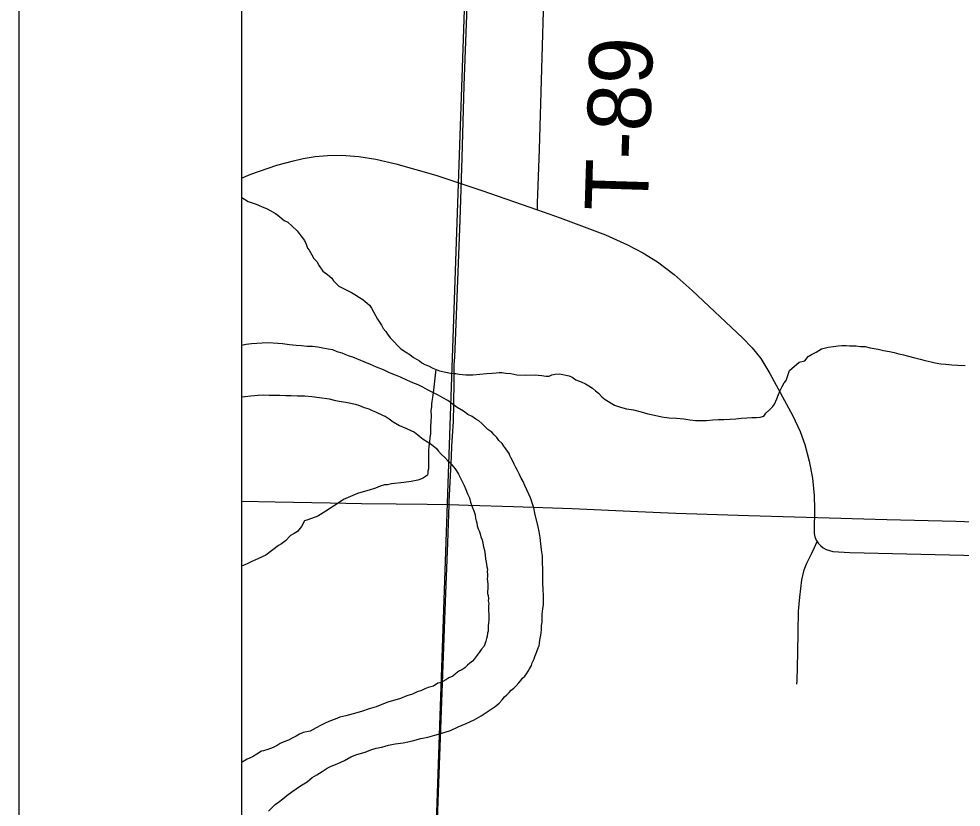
# Model space of a CAD drawing. Extents: x 2.4 to 73.1, y 4.5 to 25.6.
# Drawn here: x 41.8585 to 42.2821, y 21.2652 to 21.6195 of the extents above; entities that cross this region are included whole.
import ezdxf

# ---------------------------------------------------------------- set-up
doc = ezdxf.new("R2010")
doc.units = 0
for name, color, linetype in [('GM_X_County_Road', 7, 'Continuous'), ('GM_X_Interchange_Ramps', 7, 'Continuous'), ('GM_X_Major_River', 7, 'Continuous'), ('GM_X_Minor_River', 7, 'Continuous'), ('GM_X_Section', 7, 'Continuous'), ('GM_X_Township_Road', 7, 'Continuous'), ('GM_X_Township_Road_Text', 7, 'Continuous'), ('GM_X_US_Shield', 7, 'Continuous'), ('SH_Cut_Line', 7, 'Continuous'), ('SH_Data', 7, 'Continuous')]:
    doc.layers.add(name, color=color, linetype=linetype)

msp = doc.modelspace()

# ---------------------------------------------------------------- linework, layer by layer
at = {"layer": 'GM_X_County_Road'}
for points in [[(41.95853, 21.40264), (41.97368, 21.40234), (41.99853, 21.40192), (42.0125, 21.40166), (42.02805, 21.40154), (42.04203, 21.40141), (42.05192, 21.40116)], [(42.05192, 21.40116), (42.06067, 21.40094), (42.08086, 21.40034), (42.10727, 21.39933), (42.13678, 21.39807), (42.15385, 21.39732), (42.16784, 21.39689), (42.18647, 21.3963), (42.24864, 21.39444), (42.27973, 21.39368), (42.29144, 21.39324)]]:
    msp.add_lwpolyline(points, dxfattribs=at)
at = {"layer": 'GM_X_Interchange_Ramps'}
msp.add_lwpolyline([(41.95853, 21.67404), (41.95853, 18.63614)], dxfattribs=at)
at = {"layer": 'GM_X_Major_River'}
for points in [[(42.09371, 21.34835), (42.09374, 21.34987), (42.09379, 21.35196), (42.09403, 21.35424), (42.09427, 21.35632), (42.09431, 21.35803), (42.09436, 21.36012), (42.09424, 21.36317), (42.0941, 21.36564), (42.09398, 21.36888), (42.09406, 21.37211), (42.09394, 21.37515), (42.09382, 21.3782), (42.09349, 21.38087), (42.09317, 21.38353), (42.09286, 21.38639), (42.09235, 21.38907), (42.09201, 21.39117), (42.09044, 21.39729), (42.08992, 21.39977), (42.08921, 21.40188), (42.0885, 21.40417), (42.08778, 21.4059), (42.08687, 21.40782), (42.08596, 21.40975), (42.08523, 21.41147), (42.08432, 21.41301), (42.08359, 21.41474), (42.08268, 21.41647), (42.08195, 21.41782), (42.08122, 21.41936), (42.08049, 21.42071), (42.07976, 21.42205), (42.07921, 21.42321), (42.07885, 21.42416), (42.07811, 21.42513), (42.07738, 21.42629), (42.07645, 21.42745), (42.07572, 21.42861), (42.07422, 21.42997), (42.0733, 21.43133), (42.07218, 21.43249), (42.07107, 21.43366), (42.06938, 21.43484), (42.06789, 21.43639), (42.06658, 21.43756), (42.06528, 21.43873), (42.06396, 21.43952), (42.06227, 21.4407), (42.06039, 21.4417), (42.05832, 21.44307), (42.05551, 21.44485), (42.05326, 21.44642), (42.05139, 21.44798), (42.04913, 21.44918), (42.04706, 21.45036), (42.04461, 21.45156), (42.04216, 21.45276), (42.04009, 21.45395), (42.03802, 21.45494), (42.03556, 21.45595), (42.03292, 21.45715), (42.03009, 21.45836), (42.02783, 21.45936), (42.02518, 21.46037), (42.02236, 21.46176), (42.01934, 21.46297), (42.01651, 21.46418), (42.00858, 21.4674), (42.00669, 21.46802), (42.00517, 21.46862), (42.00385, 21.46922), (42.00158, 21.46984), (41.99969, 21.47065), (41.99761, 21.47107), (41.99514, 21.47151), (41.99287, 21.47194), (41.99058, 21.47218), (41.98811, 21.47224), (41.98564, 21.47249), (41.98317, 21.47273), (41.98012, 21.47299), (41.97708, 21.47344), (41.9729, 21.47373), (41.97023, 21.47379), (41.96794, 21.47365), (41.96546, 21.47352), (41.96317, 21.47338), (41.96069, 21.47306), (41.95859, 21.47272), (41.95853, 21.47271)], [(41.95853, 21.44952), (41.96016, 21.44968), (41.96283, 21.45), (41.96608, 21.45031), (41.96856, 21.45044), (41.97104, 21.45039), (41.97351, 21.45033), (41.9758, 21.45028), (41.97846, 21.45022), (41.98094, 21.45016), (41.9838, 21.4501), (41.98703, 21.45002), (41.99026, 21.44976), (41.99369, 21.4493)], [(41.99369, 21.4493), (41.99805, 21.44863), (42.0009, 21.448), (42.00336, 21.44756), (42.00545, 21.44713), (42.00773, 21.4467), (42.00962, 21.44628), (42.0117, 21.44566), (42.01378, 21.44485), (42.01586, 21.44423), (42.01737, 21.44344), (42.01888, 21.44283), (42.02001, 21.44224), (42.02114, 21.44183), (42.02227, 21.44123), (42.02322, 21.44083), (42.0249, 21.43965), (42.02678, 21.43828), (42.0296, 21.4367), (42.03243, 21.43549), (42.03469, 21.43449), (42.03639, 21.43369), (42.03789, 21.43251), (42.03882, 21.43173), (42.04032, 21.43056), (42.0422, 21.42937), (42.04389, 21.42838), (42.04632, 21.42643), (42.04706, 21.42527), (42.04855, 21.42371), (42.05004, 21.42235), (42.05134, 21.4208), (42.05228, 21.42002), (42.05321, 21.41905), (42.05469, 21.4173), (42.05524, 21.41634), (42.05616, 21.4148), (42.05689, 21.41326), (42.0578, 21.41153), (42.05871, 21.4098), (42.05943, 21.40788), (42.06015, 21.40596), (42.06106, 21.40423), (42.06159, 21.40232), (42.06231, 21.40021), (42.06302, 21.39829), (42.06356, 21.39657), (42.06371, 21.39504), (42.06407, 21.39389), (42.06443, 21.39294), (42.06459, 21.3916), (42.06494, 21.39026), (42.06549, 21.3893), (42.06584, 21.38796), (42.06619, 21.38662), (42.06673, 21.38528), (42.06708, 21.38375), (42.06742, 21.38222), (42.06777, 21.38069), (42.0681, 21.37859), (42.06825, 21.37669), (42.0686, 21.37535), (42.06876, 21.37421), (42.06893, 21.37325), (42.0691, 21.37211), (42.06907, 21.37097), (42.06924, 21.36982), (42.06921, 21.36868), (42.069, 21.36774), (42.06917, 21.36678), (42.06933, 21.36545), (42.0693, 21.36431), (42.06923, 21.36127), (42.0694, 21.36031), (42.06956, 21.35898), (42.06954, 21.35784), (42.0697, 21.3567), (42.06968, 21.35575), (42.06965, 21.35441), (42.06963, 21.35346), (42.06978, 21.35194), (42.06976, 21.3508), (42.06972, 21.34928), (42.06969, 21.34795), (42.06947, 21.34662), (42.06944, 21.34529), (42.06942, 21.34434), (42.06921, 21.3434), (42.06899, 21.34207), (42.06877, 21.34094), (42.06836, 21.33981), (42.06774, 21.33754), (42.06637, 21.33605), (42.06578, 21.33511), (42.0646, 21.33343), (42.06323, 21.33175), (42.06244, 21.33082), (42.06128, 21.32989), (42.06012, 21.32897), (42.05895, 21.32785), (42.05759, 21.32693)], [(41.97079, 21.26333), (41.97255, 21.26519), (41.97371, 21.2663), (41.97526, 21.26741), (41.9772, 21.26888), (41.97895, 21.27037), (41.98127, 21.27202), (41.98515, 21.27479), (41.98805, 21.27662), (41.99038, 21.27847), (41.9925, 21.27975), (41.99482, 21.28122), (41.99714, 21.28269), (41.99888, 21.2836), (42.00157, 21.28468), (42.00484, 21.28612), (42.00774, 21.28777), (42.01043, 21.28885), (42.01426, 21.2899), (42.01676, 21.29098), (42.01907, 21.29169), (42.02174, 21.2922), (42.02462, 21.29309), (42.02768, 21.29359), (42.03131, 21.29407), (42.03553, 21.29493), (42.03917, 21.29599), (42.04242, 21.29667), (42.04549, 21.29755), (42.04818, 21.29825), (42.05259, 21.29967), (42.05606, 21.3013), (42.05952, 21.30275), (42.06318, 21.30437), (42.06627, 21.30621), (42.07265, 21.31043), (42.0744, 21.31191), (42.07577, 21.3134), (42.07675, 21.31471), (42.07791, 21.31564), (42.07889, 21.31675), (42.07987, 21.31768), (42.08103, 21.31861), (42.08201, 21.31972), (42.08318, 21.32103), (42.08416, 21.32215), (42.08494, 21.32308), (42.08592, 21.32401), (42.0867, 21.32513), (42.08749, 21.32625), (42.08809, 21.32738), (42.08888, 21.32888), (42.08929, 21.33001), (42.08969, 21.33096), (42.0901, 21.3319), (42.0905, 21.33284), (42.0909, 21.33397), (42.09131, 21.3351), (42.09192, 21.3368), (42.09232, 21.33774), (42.09254, 21.33887), (42.09276, 21.3402), (42.09299, 21.34172), (42.09322, 21.34342), (42.09344, 21.34513), (42.09348, 21.34684), (42.09371, 21.34835)], [(42.05759, 21.32693), (42.05663, 21.32639), (42.05566, 21.32584), (42.05469, 21.32491), (42.05352, 21.32399), (42.05179, 21.32327), (42.05044, 21.32234), (42.04909, 21.32162), (42.04774, 21.32108), (42.04678, 21.32091), (42.04485, 21.31962), (42.04255, 21.31891), (42.04101, 21.31838), (42.03947, 21.31765), (42.03755, 21.31694), (42.03543, 21.31603), (42.03294, 21.31514), (42.03005, 21.31407), (42.0243, 21.3123), (42.02238, 21.31158), (42.01911, 21.31032), (42.01604, 21.30944), (42.01258, 21.30819), (42.00875, 21.30714), (42.00549, 21.30626), (42.0028, 21.30556), (42.00069, 21.30466), (41.99858, 21.30395), (41.99646, 21.30304), (41.99434, 21.30195), (41.99222, 21.30086), (41.98952, 21.2994), (41.98626, 21.29871), (41.98472, 21.29799), (41.98318, 21.29707), (41.98164, 21.29635), (41.97971, 21.29525), (41.97759, 21.29454), (41.97605, 21.29382), (41.9747, 21.29289), (41.97277, 21.29199), (41.97047, 21.29109), (41.96855, 21.29056), (41.96759, 21.2904), (41.96546, 21.28892), (41.96353, 21.28783), (41.96122, 21.28674), (41.95853, 21.28529)]]:
    msp.add_lwpolyline(points, dxfattribs=at)
at = {"layer": 'GM_X_Minor_River'}
for points in [[(41.95853, 21.53929), (41.95882, 21.53912), (41.96163, 21.53735), (41.96521, 21.53613), (41.96766, 21.53512), (41.97011, 21.53412), (41.97142, 21.53333), (41.97386, 21.53194), (41.97499, 21.53116), (41.97779, 21.52882), (41.97948, 21.52802), (41.98134, 21.52627), (41.98357, 21.52413), (41.98542, 21.5218), (41.9869, 21.51987), (41.98762, 21.51815), (41.98834, 21.51642), (41.98908, 21.51545), (41.98963, 21.51449), (41.99018, 21.51334), (41.99109, 21.5118), (41.99239, 21.51044), (41.99349, 21.50852), (41.99514, 21.50601), (41.99721, 21.50463), (41.99832, 21.50366), (41.99926, 21.50288), (41.99999, 21.50172), (42.00111, 21.50056), (42.00241, 21.49939), (42.00654, 21.49721), (42.00805, 21.49641), (42.00955, 21.49562), (42.01161, 21.49424), (42.01311, 21.49326), (42.01423, 21.49247), (42.01516, 21.49169)], [(42.01516, 21.49169), (42.01609, 21.49072), (42.01701, 21.48937), (42.01793, 21.48783), (42.01884, 21.4861), (42.01976, 21.48456), (42.02068, 21.48321), (42.0216, 21.48186), (42.02232, 21.48032), (42.02343, 21.47897), (42.02417, 21.47781), (42.02546, 21.47608), (42.02732, 21.47413), (42.02862, 21.47278), (42.03029, 21.47122), (42.03235, 21.46984), (42.03423, 21.46866), (42.03591, 21.46729), (42.0376, 21.4663), (42.03854, 21.46571), (42.03966, 21.46493), (42.04097, 21.46414), (42.04267, 21.46353), (42.04455, 21.46254), (42.04756, 21.46133), (42.0504, 21.4607), (42.05248, 21.46027), (42.054, 21.46005), (42.05495, 21.46003), (42.05646, 21.4598), (42.0595, 21.45954), (42.06254, 21.45948), (42.06578, 21.45978), (42.06883, 21.46009), (42.0713, 21.46023), (42.07302, 21.46038), (42.07435, 21.46054), (42.07568, 21.46051), (42.07739, 21.46028), (42.07966, 21.46004), (42.08231, 21.45941), (42.08611, 21.45933), (42.09087, 21.45941), (42.09201, 21.45938), (42.09352, 21.45916), (42.09542, 21.45893), (42.09694, 21.45889), (42.09809, 21.45944), (42.09962, 21.45978), (42.10152, 21.45993), (42.10588, 21.45907), (42.10719, 21.45847), (42.10888, 21.4573), (42.11133, 21.45629), (42.11321, 21.45549), (42.11471, 21.45451), (42.1164, 21.45352), (42.1177, 21.45235), (42.11901, 21.45118), (42.12049, 21.44963), (42.12199, 21.44845), (42.12349, 21.44747), (42.1248, 21.44668), (42.1263, 21.44589), (42.12894, 21.44488), (42.13159, 21.44425), (42.13481, 21.4438), (42.13821, 21.44277), (42.14123, 21.44194), (42.14426, 21.4413), (42.14748, 21.44066), (42.15089, 21.44021), (42.15412, 21.43994), (42.15734, 21.43968), (42.16018, 21.43924), (42.16265, 21.43899), (42.16531, 21.43893), (42.16759, 21.43888), (42.17045, 21.4392), (42.17292, 21.43933), (42.1754, 21.43947), (42.17825, 21.43959), (42.18073, 21.43973), (42.18321, 21.44005), (42.18568, 21.44019), (42.18796, 21.44032), (42.19005, 21.44028), (42.19177, 21.44043), (42.1933, 21.44096), (42.19428, 21.44227), (42.19603, 21.44394), (42.19739, 21.44524), (42.19817, 21.44636), (42.19918, 21.44862), (42.19998, 21.45069), (42.20078, 21.45238), (42.20158, 21.45427), (42.20257, 21.45595), (42.20335, 21.45688), (42.20498, 21.46141), (42.20924, 21.46511)], [(42.20924, 21.46511), (42.21173, 21.46582), (42.21329, 21.46768), (42.21483, 21.4686), (42.21695, 21.46969), (42.21926, 21.47115), (42.22232, 21.47185), (42.22461, 21.47217), (42.22671, 21.47251), (42.22842, 21.47266), (42.23032, 21.47262), (42.23184, 21.47258), (42.23336, 21.47255), (42.23488, 21.47251), (42.23678, 21.47228), (42.23887, 21.47223), (42.24114, 21.47161), (42.24473, 21.47096), (42.24719, 21.47034), (42.24984, 21.4699), (42.25192, 21.46947), (42.254, 21.46886), (42.25608, 21.46843), (42.25835, 21.46781), (42.26119, 21.46717), (42.26365, 21.46655), (42.26591, 21.46593), (42.26856, 21.4653), (42.27045, 21.46488), (42.27291, 21.46444), (42.27519, 21.4642), (42.27785, 21.46395), (42.28051, 21.46389), (42.28392, 21.46363)], [(42.04593, 21.46198), (42.0449, 21.45265), (42.04468, 21.45152), (42.04444, 21.44924), (42.04421, 21.44754), (42.044, 21.4464), (42.04397, 21.44508), (42.04374, 21.44337), (42.04387, 21.4409), (42.04363, 21.43843), (42.04357, 21.43597), (42.04351, 21.43312), (42.04327, 21.43122), (42.04304, 21.42933), (42.04281, 21.42724), (42.04258, 21.42554), (42.04266, 21.42079), (42.04263, 21.41927), (42.04258, 21.41718), (42.04237, 21.41624), (42.04235, 21.41529), (42.04214, 21.41434), (42.04001, 21.41287), (42.0379, 21.41216), (42.03485, 21.41147), (42.03161, 21.41116), (42.02608, 21.41052), (42.02417, 21.41), (42.02284, 21.41003), (42.02092, 21.4095), (42.01881, 21.4086), (42.01594, 21.40771), (42.01326, 21.40682), (42.01077, 21.40612), (42.00866, 21.40522), (42.00655, 21.40431), (42.00444, 21.40341), (42.00251, 21.40212), (42, 21.40047), (41.99653, 21.39827), (41.99286, 21.39588), (41.98845, 21.39427), (41.98693, 21.39393), (41.98554, 21.3913), (41.98378, 21.38906), (41.98223, 21.38814), (41.98069, 21.38723), (41.97836, 21.38481), (41.97662, 21.38352), (41.97527, 21.38279), (41.96947, 21.37836), (41.96601, 21.37673), (41.96332, 21.37565), (41.9614, 21.37474), (41.96005, 21.37401), (41.95853, 21.37348)]]:
    msp.add_lwpolyline(points, dxfattribs=at)
at = {"layer": 'GM_X_Section'}
msp.add_lwpolyline([(42.56467, 21.65913), (42.54599, 21.1341), (42.04233, 21.14544), (42.06046, 21.67149), (42.06502, 21.67138)], close=True, dxfattribs=at)
at = {"layer": 'GM_X_Township_Road'}
for points in [[(42.05444, 21.46745), (42.05478, 21.47468), (42.05691, 21.52899), (42.0578, 21.55693), (42.05864, 21.58953), (42.06167, 21.66868), (42.0618, 21.67209)], [(42.09157, 21.53364), (42.0917, 21.53679), (42.09184, 21.54048), (42.09255, 21.56073), (42.09471, 21.63337)], [(41.95853, 21.54789), (41.96273, 21.54959), (41.97448, 21.55367), (41.98197, 21.55572), (41.98629, 21.55672), (41.99172, 21.55763), (41.99732, 21.55805), (42.00353, 21.55818), (42.01128, 21.55762), (42.01896, 21.55644), (42.02804, 21.55434), (42.04594, 21.54916), (42.0666, 21.54234), (42.09157, 21.53364)], [(42.09157, 21.53364), (42.10182, 21.53006), (42.12216, 21.52234), (42.1321, 21.51793), (42.13899, 21.51434), (42.14557, 21.51021), (42.15301, 21.50459), (42.16119, 21.49743), (42.18385, 21.47615), (42.18812, 21.47163), (42.19195, 21.46674), (42.19604, 21.46014), (42.20643, 21.44102), (42.20972, 21.43399), (42.21177, 21.42812), (42.21373, 21.4206), (42.21519, 21.41297), (42.21603, 21.40525), (42.21616, 21.39904), (42.21595, 21.38972), (42.21604, 21.38817), (42.21636, 21.38665), (42.21694, 21.38521), (42.21732, 21.3846)], [(42.05338, 21.43185), (42.05389, 21.43855), (42.054, 21.44621), (42.05421, 21.45681), (42.05421, 21.45932), (42.05416, 21.46414), (42.05444, 21.46745)], [(42.05192, 21.40116), (42.05197, 21.40256), (42.05294, 21.42273), (42.05313, 21.42734), (42.05338, 21.43185)], [(42.04257, 21.14742), (42.0427, 21.15092), (42.04462, 21.20218), (42.04789, 21.29227), (42.05027, 21.35752), (42.05134, 21.38392), (42.05192, 21.40116)], [(42.20824, 21.32047), (42.20828, 21.32204), (42.20865, 21.33456), (42.20877, 21.34395), (42.20895, 21.35333), (42.2095, 21.35957), (42.21046, 21.36734), (42.21151, 21.37191), (42.21264, 21.37483), (42.21481, 21.37899), (42.21608, 21.38184), (42.21732, 21.3846)], [(42.21732, 21.3846), (42.21776, 21.38389), (42.21879, 21.38274), (42.22001, 21.38178), (42.22136, 21.38102), (42.22282, 21.38046), (42.22433, 21.38009), (42.23208, 21.37964), (42.28957, 21.37831), (42.36725, 21.37661), (42.42878, 21.3752), (42.457, 21.37443), (42.47562, 21.37392), (42.49576, 21.37351), (42.51907, 21.37321), (42.53613, 21.37261), (42.56097, 21.37194), (42.59213, 21.37117)]]:
    msp.add_lwpolyline(points, dxfattribs=at)
at = {"layer": 'GM_X_US_Shield'}
msp.add_lwpolyline([(41.95853, 21.67344), (41.95853, 21.14741), (42.04233, 21.14544), (42.06046, 21.67149)], close=True, dxfattribs=at)
at = {"layer": 'SH_Cut_Line'}
msp.add_lwpolyline([(41.95853, 21.67404), (41.95853, 18.10511)], dxfattribs=at)
at = {"layer": 'SH_Data'}
for p, q in [((41.85853, 25.00511), (41.85853, 18.00511)), ((41.95853, 24.90511), (41.95853, 18.10511))]:
    msp.add_line(p, q, dxfattribs=at)

# ---------------------------------------------------------------- texts
at = {"layer": 'GM_X_Township_Road_Text'}
msp.add_text('T-89', height=0.028409, rotation=88.2318, dxfattribs=at).set_placement((42.14119, 21.53271))

doc.saveas('drawing.dxf')
